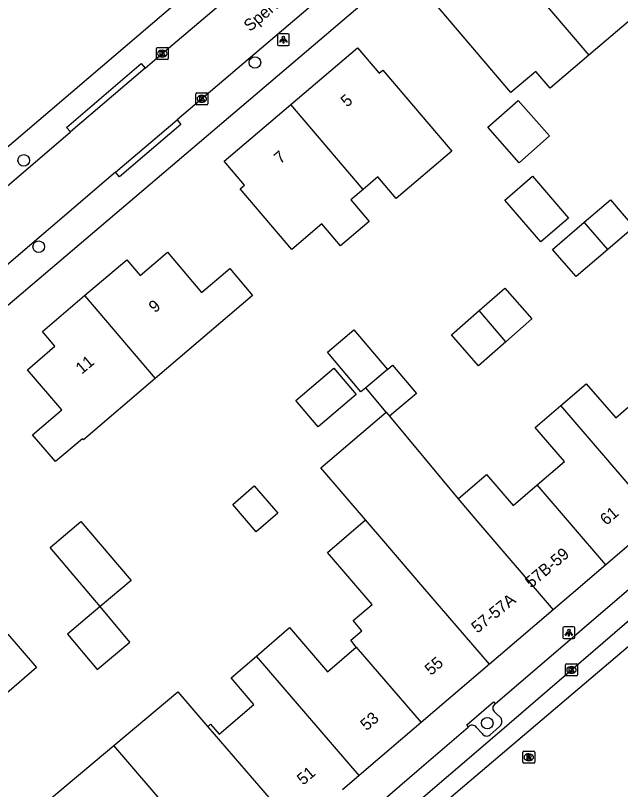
# Model space of a CAD drawing. Extents: x 161772 to 163123, y 383092 to 383917.
# Drawn here: x 162384 to 162435.2, y 383318.8 to 383384.3 of the extents above; entities that cross this region are included whole.
import ezdxf

# ---------------------------------------------------------------- set-up
doc = ezdxf.new("R2010")
doc.units = 0
for name, color, linetype in [('IMGEO_Boom', 7, 'Continuous'), ('IMGEO_Kolk', 7, 'Continuous'), ('IMGEO_Lichtpunt', 7, 'Continuous'), ('IMGEO_Openbare_ruimte_label', 7, 'Continuous'), ('IMGEO_Pand', 7, 'Continuous'), ('IMGEO_Pand_nummerreeks', 7, 'Continuous'), ('IMGEO_Parkeervlak_open', 7, 'Continuous'), ('IMGEO_Rijbaan_lokaal_gesloten', 7, 'Continuous'), ('IMGEO_Rijbaan_lokaal_open', 7, 'Continuous'), ('IMGEO_Rioolput', 7, 'Continuous'), ('IMGEO_Voetpad_open', 7, 'Continuous')]:
    doc.layers.add(name, color=color, linetype=linetype)

msp = doc.modelspace()

# ---------------------------------------------------------------- linework, layer by layer
at = {"layer": 'IMGEO_Boom'}
for centre in [(162404.256, 383380.353), (162384.703, 383372.07), (162385.97, 383364.766), (162423.893, 383324.459)]:
    msp.add_circle(centre, 0.489, dxfattribs=at)
at = {"layer": 'IMGEO_Kolk'}
for p, q in [((162395.924, 383380.681), (162395.924, 383381.533)), ((162395.999, 383381.607), (162396.851, 383381.607)), ((162396.412, 383381.387), (162396.437, 383381.387)), ((162396.925, 383381.533), (162396.925, 383380.681)), ((162396.851, 383380.607), (162395.999, 383380.607)), ((162396.435, 383380.827), (162396.41, 383380.827)), ((162399.338, 383377.775), (162400.19, 383377.775)), ((162399.263, 383376.849), (162399.263, 383377.701)), ((162399.751, 383377.555), (162399.776, 383377.555)), ((162400.264, 383377.701), (162400.264, 383376.849)), ((162400.19, 383376.775), (162399.338, 383376.775)), ((162399.774, 383376.995), (162399.749, 383376.995)), ((162430.507, 383328.537), (162430.507, 383329.389)), ((162430.582, 383329.463), (162431.434, 383329.463)), ((162431.508, 383329.389), (162431.508, 383328.537)), ((162431.018, 383328.683), (162430.993, 383328.683)), ((162430.995, 383329.243), (162431.02, 383329.243)), ((162431.434, 383328.463), (162430.582, 383328.463))]:
    msp.add_line(p, q, dxfattribs=at)
for points in [[(162395.924, 383380.681), (162395.924, 383381.533)], [(162395.999, 383381.607), (162396.851, 383381.607)], [(162396.245, 383381.307), (162396.368, 383381.307), (162396.368, 383381.156), (162396.498, 383381.307), (162396.662, 383381.307), (162396.516, 383381.156), (162396.669, 383380.907), (162396.517, 383380.907), (162396.432, 383381.071), (162396.368, 383381.004), (162396.368, 383380.907), (162396.245, 383380.907), (162396.245, 383381.307)], [(162396.925, 383381.533), (162396.925, 383380.681)], [(162396.851, 383380.607), (162395.999, 383380.607)], [(162399.338, 383377.775), (162400.19, 383377.775)], [(162399.263, 383376.849), (162399.263, 383377.701)], [(162399.584, 383377.475), (162399.707, 383377.475), (162399.707, 383377.324), (162399.837, 383377.475), (162400.001, 383377.475), (162399.855, 383377.324), (162400.008, 383377.075), (162399.856, 383377.075), (162399.771, 383377.239), (162399.707, 383377.172), (162399.707, 383377.075), (162399.584, 383377.075), (162399.584, 383377.475)], [(162400.264, 383377.701), (162400.264, 383376.849)], [(162400.19, 383376.775), (162399.338, 383376.775)], [(162430.507, 383328.537), (162430.507, 383329.389)], [(162430.582, 383329.463), (162431.434, 383329.463)], [(162431.508, 383329.389), (162431.508, 383328.537)], [(162430.828, 383329.163), (162430.951, 383329.163), (162430.951, 383329.012), (162431.081, 383329.163), (162431.245, 383329.163), (162431.099, 383329.012), (162431.252, 383328.763), (162431.1, 383328.763), (162431.015, 383328.927), (162430.951, 383328.86), (162430.951, 383328.763), (162430.828, 383328.763), (162430.828, 383329.163)], [(162431.434, 383328.463), (162430.582, 383328.463)]]:
    msp.add_lwpolyline(points, dxfattribs=at)
for centre, start, end in [((162396.001, 383381.531), 91.55205, 178.44795), ((162396.001, 383381.531), 91.55205, 178.44795), ((162396.849, 383381.531), 1.55205, 88.44795), ((162396.849, 383381.531), 1.55205, 88.44795), ((162396.001, 383380.683), 181.55205, 268.44795), ((162396.001, 383380.683), 181.55205, 268.44795), ((162396.849, 383380.683), 271.55205, 358.44795), ((162396.849, 383380.683), 271.55205, 358.44795), ((162399.34, 383377.699), 91.55205, 178.44795), ((162399.34, 383377.699), 91.55205, 178.44795), ((162400.188, 383377.699), 1.55205, 88.44795), ((162400.188, 383377.699), 1.55205, 88.44795), ((162399.34, 383376.851), 181.55205, 268.44795), ((162399.34, 383376.851), 181.55205, 268.44795), ((162400.188, 383376.851), 271.55205, 358.44795), ((162400.188, 383376.851), 271.55205, 358.44795), ((162430.584, 383329.387), 91.55205, 178.44795), ((162430.584, 383329.387), 91.55205, 178.44795), ((162431.432, 383329.387), 1.55205, 88.44795), ((162431.432, 383329.387), 1.55205, 88.44795), ((162430.584, 383328.539), 181.55205, 268.44795), ((162430.584, 383328.539), 181.55205, 268.44795), ((162431.432, 383328.539), 271.55205, 358.44795), ((162431.432, 383328.539), 271.55205, 358.44795)]:
    msp.add_arc(centre, 0.0765, start, end, dxfattribs=at)
for centre, major_axis, ratio, start_param, end_param in [((162396.411, 383381.107), (-0.387, 0.002), 0.722429, 4.712389, 7.853982), ((162396.436, 383381.107), (-0.39, 0.002), 0.717154, 1.570796, 4.712389), ((162399.75, 383377.275), (-0.387, 0.002), 0.722429, 4.712389, 7.853982), ((162399.775, 383377.275), (-0.39, 0.002), 0.717154, 1.570796, 4.712389), ((162430.994, 383328.963), (-0.387, 0.002), 0.722429, 4.712389, 7.853982), ((162431.019, 383328.963), (-0.39, 0.002), 0.717154, 1.570796, 4.712389)]:
    msp.add_ellipse(centre, major_axis=major_axis, ratio=ratio, start_param=start_param, end_param=end_param, dxfattribs=at)
at = {"layer": 'IMGEO_Lichtpunt'}
for p, q in [((162406.163, 383382.692), (162406.163, 383381.885)), ((162406.163, 383382.692), (162406.163, 383381.885)), ((162407.065, 383382.787), (162406.257, 383382.787)), ((162407.065, 383382.787), (162406.257, 383382.787)), ((162407.159, 383381.885), (162407.159, 383382.692)), ((162407.159, 383381.885), (162407.159, 383382.692)), ((162406.257, 383381.791), (162407.065, 383381.791)), ((162406.257, 383381.791), (162407.065, 383381.791)), ((162431.193, 383332.604), (162430.385, 383332.604)), ((162431.193, 383332.604), (162430.385, 383332.604)), ((162430.291, 383332.509), (162430.291, 383331.702)), ((162430.291, 383332.509), (162430.291, 383331.702)), ((162431.287, 383331.702), (162431.287, 383332.509)), ((162431.287, 383331.702), (162431.287, 383332.509)), ((162430.385, 383331.608), (162431.193, 383331.608)), ((162430.385, 383331.608), (162431.193, 383331.608))]:
    msp.add_line(p, q, dxfattribs=at)
for points in [[(162406.537, 383382.356), (162406.576, 383382.328), (162406.388, 383382.066), (162406.35, 383382.093), (162406.537, 383382.356)], [(162406.639, 383382.308), (162406.686, 383382.308), (162406.686, 383381.986), (162406.639, 383381.986), (162406.639, 383382.308)], [(162406.749, 383382.328), (162406.787, 383382.355), (162406.974, 383382.093), (162406.935, 383382.065), (162406.749, 383382.328)], [(162430.665, 383332.173), (162430.704, 383332.145), (162430.516, 383331.883), (162430.478, 383331.91), (162430.665, 383332.173)], [(162430.767, 383332.125), (162430.814, 383332.125), (162430.814, 383331.803), (162430.767, 383331.803), (162430.767, 383332.125)], [(162430.877, 383332.145), (162430.915, 383332.172), (162431.102, 383331.91), (162431.063, 383331.882), (162430.877, 383332.145)]]:
    msp.add_lwpolyline(points, dxfattribs=at)
for centre in [(162406.662, 383382.49), (162430.79, 383332.307)]:
    msp.add_circle(centre, 0.0994, dxfattribs=at)
for centre, start, end in [((162406.257, 383382.692), 90, 180), ((162406.257, 383382.692), 90, 180), ((162407.065, 383382.692), 0, 90), ((162407.065, 383382.692), 0, 90), ((162406.257, 383381.885), 180, 270), ((162406.257, 383381.885), 180, 270), ((162407.065, 383381.885), 270, 0), ((162407.065, 383381.885), 270, 360), ((162430.385, 383332.509), 90, 180), ((162430.385, 383332.509), 90, 180), ((162431.193, 383332.509), 0, 90), ((162431.193, 383332.509), 0, 90), ((162430.385, 383331.702), 180, 270), ((162430.385, 383331.702), 180, 270), ((162431.193, 383331.702), 270, 0), ((162431.193, 383331.702), 270, 360)]:
    msp.add_arc(centre, 0.0946, start, end, dxfattribs=at)
at = {"layer": 'IMGEO_Pand'}
for points in [[(162424.01, 383390.918), (162426.797, 383393.29), (162427.567, 383392.385), (162430.052, 383394.501), (162436.588, 383386.822), (162437.148, 383386.165), (162439.242, 383387.948), (162441.875, 383384.854), (162441.479, 383384.517), (162442.123, 383383.769), (162440.373, 383382.279), (162439.733, 383383.03), (162439.342, 383382.698), (162437.321, 383385.071), (162436.772, 383384.603), (162432.492, 383380.961)], [(162432.492, 383380.961), (162429.216, 383378.172), (162428, 383379.601), (162425.892, 383377.806), (162422.508, 383381.782), (162419.268, 383385.59), (162421.861, 383387.797), (162421.223, 383388.547), (162424.01, 383390.918)], [(162424.01, 383390.918), (162432.492, 383380.961)], [(162407.295, 383376.795), (162412.932, 383381.592), (162414.764, 383379.439), (162415.071, 383379.701), (162418.311, 383375.894), (162420.906, 383372.845), (162416.204, 383368.844), (162414.645, 383370.676), (162413.402, 383369.618)], [(162429.158, 383374.135), (162426.594, 383371.872), (162423.952, 383374.866), (162426.516, 383377.128), (162429.158, 383374.135)], [(162413.402, 383369.618), (162412.353, 383368.725), (162413.903, 383366.904), (162411.481, 383364.843), (162409.912, 383366.688), (162407.374, 383364.528), (162406.247, 383365.853), (162403.006, 383369.66), (162403.382, 383369.98), (162401.662, 383372.001), (162407.295, 383376.795)], [(162413.402, 383369.618), (162407.295, 383376.795)], [(162428.416, 383365.169), (162425.373, 383368.708), (162427.721, 383370.727), (162430.764, 383367.188), (162428.416, 383365.169)], [(162432.095, 383366.833), (162434.301, 383368.729), (162436.278, 383366.43), (162434.072, 383364.532)], [(162434.072, 383364.532), (162431.398, 383362.233), (162429.42, 383364.533), (162432.095, 383366.833)], [(162434.072, 383364.532), (162432.095, 383366.833)], [(162389.845, 383360.629), (162393.41, 383363.663), (162394.546, 383362.329), (162396.85, 383364.289), (162399.746, 383360.886), (162402.131, 383362.915), (162404.058, 383360.65), (162395.824, 383353.608)], [(162423.21, 383359.354), (162425.384, 383361.261), (162427.672, 383358.653), (162425.471, 383356.722)], [(162395.824, 383353.608), (162389.751, 383348.414), (162389.664, 383348.515), (162387.381, 383346.589), (162385.45, 383348.858), (162387.917, 383350.958), (162385.021, 383354.361), (162387.348, 383356.34), (162386.28, 383357.595), (162389.845, 383360.629)], [(162389.845, 383360.629), (162395.824, 383353.608)], [(162425.471, 383356.722), (162423.154, 383354.69), (162420.866, 383357.298), (162423.21, 383359.354)], [(162425.471, 383356.722), (162423.21, 383359.354)], [(162413.619, 383352.834), (162413.216, 383352.492), (162410.374, 383355.841), (162412.606, 383357.735), (162415.448, 383354.385)], [(162412.815, 383352.255), (162409.611, 383349.536), (162407.718, 383351.767), (162410.922, 383354.486), (162412.815, 383352.255)], [(162415.448, 383354.385), (162413.619, 383352.834)], [(162415.448, 383354.385), (162415.871, 383354.744), (162417.905, 383352.345), (162415.631, 383350.416)], [(162415.339, 383350.767), (162413.619, 383352.834)], [(162430.112, 383351.323), (162432.265, 383353.173), (162434.749, 383350.281), (162436.913, 383352.14)], [(162428.109, 383344.621), (162430.412, 383346.6), (162427.95, 383349.466), (162430.112, 383351.323)], [(162438.395, 383341.686), (162430.112, 383351.323)], [(162413.609, 383341.644), (162409.834, 383346.065), (162415.339, 383350.767)], [(162415.339, 383350.767), (162415.631, 383350.416)], [(162415.631, 383350.416), (162421.436, 383343.443)], [(162421.436, 383343.443), (162423.824, 383345.495), (162426.076, 383342.875), (162428.109, 383344.621)], [(162404.367, 383340.647), (162402.372, 383342.968), (162404.198, 383344.537), (162406.192, 383342.216), (162404.367, 383340.647)], [(162433.921, 383337.858), (162428.109, 383344.621)], [(162421.436, 383343.443), (162422.838, 383341.759), (162429.457, 383334.039)], [(162391.177, 383334.315), (162386.93, 383339.305), (162389.532, 383341.519), (162393.779, 383336.53), (162391.177, 383334.315)], [(162412.82, 383330.892), (162412.353, 383331.474), (162413.288, 383332.278), (162412.553, 383333.134), (162414.152, 383334.508), (162410.394, 383338.881), (162413.609, 383341.644)], [(162424.095, 383329.453), (162418.447, 383336.002), (162415.32, 383339.649), (162413.609, 383341.644)], [(162438.395, 383341.686), (162436.854, 383340.367), (162433.921, 383337.858)], [(162433.921, 383337.858), (162430.992, 383335.352), (162429.457, 383334.039)], [(162391.177, 383334.315), (162388.392, 383331.981), (162390.904, 383328.984), (162393.688, 383331.318), (162391.177, 383334.315)], [(162429.457, 383334.039), (162425.001, 383330.227), (162424.095, 383329.453)], [(162404.378, 383330.134), (162407.172, 383332.535), (162410.383, 383328.798), (162412.82, 383330.892)], [(162380.929, 383324.986), (162378.505, 383327.788), (162383.352, 383331.975), (162385.775, 383329.172), (162380.929, 383324.986)], [(162412.82, 383330.892), (162418.31, 383324.504)], [(162400.259, 383324.153), (162400.504, 383324.363), (162401.231, 383323.518), (162404.168, 383326.042), (162402.235, 383328.293), (162404.378, 383330.134)], [(162413.068, 383320.019), (162404.378, 383330.134)], [(162424.095, 383329.453), (162418.31, 383324.504)], [(162392.327, 383322.565), (162397.734, 383327.096), (162400.259, 383324.153)], [(162400.259, 383324.153), (162407.752, 383315.471)], [(162418.31, 383324.504), (162413.068, 383320.019)], [(162386.174, 383317.408), (162392.327, 383322.565)], [(162402.364, 383310.862), (162392.327, 383322.565)], [(162413.068, 383320.019), (162411.653, 383318.808)]]:
    msp.add_lwpolyline(points, dxfattribs=at)
at = {"layer": 'IMGEO_Parkeervlak_open'}
for points in [[(162425.063, 383324.874), (162424.553, 383325.359)], [(162422.987, 383324.1), (162423.474, 383323.586)], [(162424.14, 383323.481), (162424.894, 383324.135)]]:
    msp.add_lwpolyline(points, dxfattribs=at)
for centre, radius, start, end in [((162424.795, 383325.72), 0.435, 122.52555, 236.21525), ((162424.538, 383324.605), 0.59, 307.13049, 27.10687), ((162422.622, 383323.829), 0.454, 36.6405, 139.65389), ((162423.848, 383323.793), 0.428, 209.00067, 313.08059)]:
    msp.add_arc(centre, radius, start, end, dxfattribs=at)
at = {"layer": 'IMGEO_Rijbaan_lokaal_gesloten'}
for points in [[(162501.18, 383386.596), (162499.827, 383385.459), (162477.128, 383365.985), (162459.036, 383350.651), (162175.227, 383109.464), (162171.607, 383105.25), (162169.364, 383100.909), (162168.706, 383099.067), (162168.602, 383098.586)], [(162398.39, 383300.913), (162401.779, 383303.906), (162405.717, 383307.214), (162416.702, 383316.671), (162424.727, 383323.567), (162431.011, 383328.965), (162439.171, 383335.995), (162447.031, 383342.754), (162457.074, 383351.433)]]:
    msp.add_lwpolyline(points, dxfattribs=at)
at = {"layer": 'IMGEO_Rijbaan_lokaal_open'}
for points in [[(162394.968, 383379.876), (162396.585, 383381.239), (162406.665, 383389.811)], [(162410.454, 383386.374), (162397.667, 383375.493)], [(162394.968, 383379.876), (162388.646, 383374.474)], [(162392.472, 383371.061), (162397.667, 383375.493)], [(162376.079, 383363.71), (162377.951, 383365.322), (162388.646, 383374.474)], [(162392.472, 383371.061), (162381.654, 383361.832), (162379.237, 383359.806)]]:
    msp.add_lwpolyline(points, dxfattribs=at)
at = {"layer": 'IMGEO_Rioolput'}
for p, q in [((162426.978, 383322.077), (162427.83, 383322.077)), ((162426.903, 383321.151), (162426.903, 383322.003)), ((162427.391, 383321.857), (162427.416, 383321.857)), ((162427.904, 383322.003), (162427.904, 383321.151)), ((162427.83, 383321.077), (162426.978, 383321.077)), ((162427.414, 383321.297), (162427.389, 383321.297))]:
    msp.add_line(p, q, dxfattribs=at)
for points in [[(162426.978, 383322.077), (162427.83, 383322.077)], [(162426.903, 383321.151), (162426.903, 383322.003)], [(162427.492, 383321.775), (162427.24, 383321.777), (162427.24, 383321.377)], [(162427.24, 383321.377), (162427.364, 383321.377), (162427.364, 383321.539), (162427.375, 383321.539)], [(162427.418, 383321.696), (162427.364, 383321.696), (162427.364, 383321.615)], [(162427.364, 383321.615), (162427.416, 383321.615)], [(162427.422, 383321.51), (162427.493, 383321.377), (162427.633, 383321.377), (162427.568, 383321.503)], [(162427.904, 383322.003), (162427.904, 383321.151)], [(162427.83, 383321.077), (162426.978, 383321.077)]]:
    msp.add_lwpolyline(points, dxfattribs=at)
for centre, radius, start, end in [((162426.98, 383322.001), 0.0765, 91.55205, 178.44795), ((162426.98, 383322.001), 0.0765, 91.55205, 178.44795), ((162427.828, 383322.001), 0.0765, 1.55205, 88.44795), ((162427.828, 383322.001), 0.0765, 1.55205, 88.44795), ((162427.374, 383321.486), 0.0533, 26.02933, 88.69889), ((162427.4, 383321.804), 0.19, 274.7715, 282.96867), ((162427.424, 383321.6), 0.0964, 77.00612, 93.18647), ((162427.438, 383321.657), 0.0378, 276.66336, 79.67722), ((162427.491, 383321.665), 0.109, 350.36119, 89.41601), ((162427.489, 383321.665), 0.112, 277.58423, 350.98172), ((162427.473, 383321.45), 0.108, 29.51342, 73.79051), ((162426.98, 383321.153), 0.0765, 181.55205, 268.44795), ((162426.98, 383321.153), 0.0765, 181.55205, 268.44795), ((162427.828, 383321.153), 0.0765, 271.55205, 358.44795), ((162427.828, 383321.153), 0.0765, 271.55205, 358.44795)]:
    msp.add_arc(centre, radius, start, end, dxfattribs=at)
for centre, major_axis, ratio, start_param, end_param in [((162427.39, 383321.577), (-0.387, 0.002), 0.722429, 4.712389, 7.853982), ((162427.415, 383321.577), (-0.39, 0.002), 0.717154, 1.570796, 4.712389)]:
    msp.add_ellipse(centre, major_axis=major_axis, ratio=ratio, start_param=start_param, end_param=end_param, dxfattribs=at)
at = {"layer": 'IMGEO_Voetpad_open'}
for points in [[(162466.94, 383445.164), (162467.039, 383444.858), (162466.894, 383444.571), (162352.897, 383347.213)], [(162461.918, 383426.682), (162359.973, 383339.918)], [(162388.646, 383374.474), (162388.322, 383374.854), (162394.644, 383380.256), (162394.968, 383379.876)], [(162397.667, 383375.493), (162397.991, 383375.113), (162392.796, 383370.681), (162392.472, 383371.061)], [(162424.561, 383326.087), (162439.014, 383338.507)], [(162422.276, 383324.123), (162422.163, 383324.308), (162424.424, 383326.268), (162424.561, 383326.087)], [(162410.129, 383313.664), (162417.941, 383320.392), (162422.276, 383324.123)]]:
    msp.add_lwpolyline(points, dxfattribs=at)

# ---------------------------------------------------------------- texts
at = {"layer": 'IMGEO_Openbare_ruimte_label'}
msp.add_text('Sperwerlaan', height=1, rotation=40.41477, dxfattribs=at).set_placement((162403.833, 383382.913))
at = {"layer": 'IMGEO_Pand_nummerreeks'}
for s, rotation, p in [('5', 40.39846, (162412.03, 383376.518)), ('7', 40.39846, (162406.395, 383371.722)), ('9', 40.00651, (162395.79, 383359.118)), ('11', 40.00651, (162389.611, 383353.932)), ('61', 40.67211, (162433.957, 383341.139)), ('57B-59', 40.21018, (162427.615, 383335.833)), ('57-57A', 38.93821, (162423.049, 383332.014)), ('55', 40.66854, (162419.137, 383328.446)), ('53', 40.67054, (162413.689, 383323.766)), ('51', 40.67054, (162408.327, 383319.16))]:
    msp.add_text(s, height=1, rotation=rotation, dxfattribs=at).set_placement(p)

doc.saveas('drawing.dxf')
